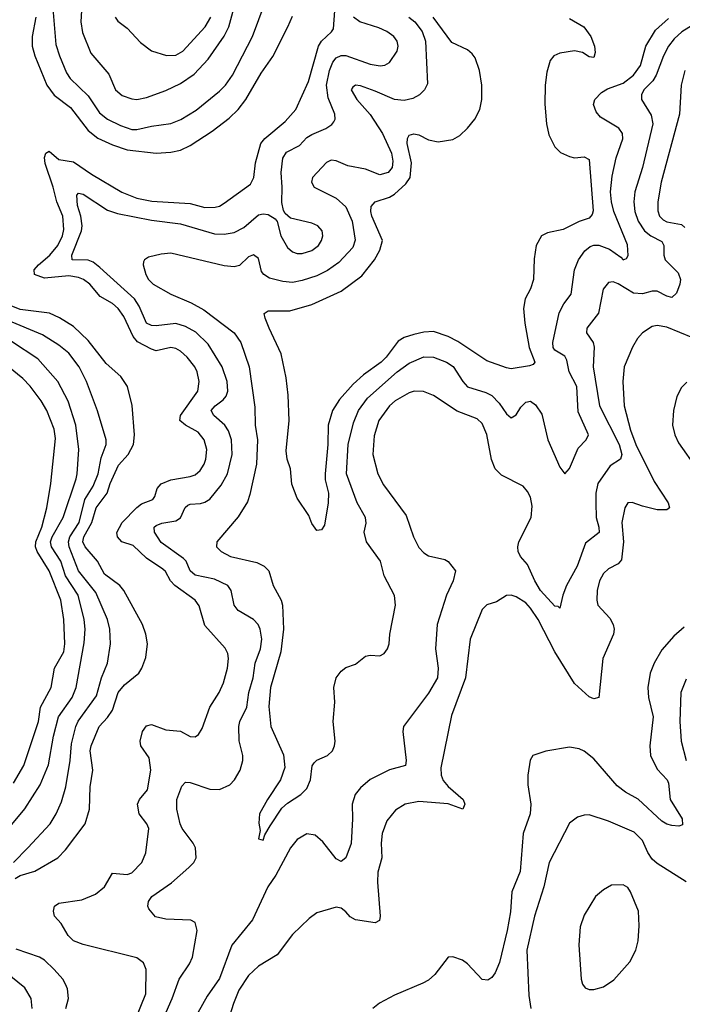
# Model space of a CAD drawing. Header units: inches. Extents: x 1550315 to 1685896, y 510706 to 640504.
# Tile 428 of 452: x 1673528 to 1676254, y 594527 to 598579. Entities that reach past the tile are written whole.
import ezdxf

# ---------------------------------------------------------------- set-up
doc = ezdxf.new("R2010")
doc.units = ezdxf.units.IN
doc.header["$MEASUREMENT"] = 0
doc.layers.add('B6579', color=7, linetype='Continuous')

msp = doc.modelspace()

# ---------------------------------------------------------------- linework, layer by layer
at = {"layer": 'B6579', "color": 5}
for points, elevation in [([(1673787.3, 598690), (1673779.8, 598570), (1673786.7, 598526.7), (1673821.1, 598441.1), (1673895, 598355), (1673923, 598290), (1673950, 598267.2), (1673990, 598253.7), (1674010, 598251.1), (1674050, 598259.3), (1674130, 598287.2), (1674190, 598316.6), (1674245.4, 598354.6), (1674303.8, 598416.2), (1674370, 598511.6), (1674388.7, 598550), (1674418.4, 598661.6)], 560), ([(1673664.6, 598624.6), (1673677.5, 598477.5), (1673691.5, 598430), (1673720.3, 598360.3), (1673736.5, 598336.5), (1673810, 598265.6), (1673856.2, 598196.2), (1673889.2, 598170), (1673943.2, 598143.2), (1673990, 598127.4), (1674010, 598126.5), (1674070, 598141.3), (1674150, 598152.1), (1674191.5, 598168.5), (1674253.8, 598206.2), (1674350, 598285.1), (1674375.3, 598310), (1674403.4, 598350), (1674486.3, 598510), (1674538.3, 598650)], 540), ([(1673983, 594410), (1674046.7, 594570), (1674049, 594670), (1674037, 594697), (1674010, 594717.7), (1673790, 594772.4), (1673750, 594787.9), (1673727.3, 594810), (1673699.2, 594859.2), (1673672.1, 594890), (1673667.3, 594910), (1673671, 594930), (1673690, 594943.2), (1673783.4, 594956.6), (1673839.9, 594980.1), (1673876.6, 595010), (1673910, 595066), (1673970, 595060.5), (1673990, 595067.3), (1674030.6, 595110), (1674047.1, 595150), (1674059.8, 595250), (1674050.8, 595270), (1674020.2, 595310), (1674012.5, 595350), (1674021.4, 595370), (1674053.4, 595410), (1674067.4, 595490), (1674061, 595541), (1674026.9, 595590), (1674024.4, 595610), (1674032.9, 595650), (1674050, 595672.8), (1674070, 595677.6), (1674130, 595656.4), (1674190, 595650.9), (1674230, 595629.2), (1674250, 595627.9), (1674263.3, 595636.7), (1674278.2, 595661.9), (1674310.7, 595750), (1674348.5, 595810), (1674366.4, 595850), (1674383.5, 595910), (1674387, 595950), (1674383.8, 595970), (1674372.9, 595993), (1674290, 596085.3), (1674267.2, 596167.2), (1674250.6, 596190), (1674166.5, 596250), (1674148.9, 596268.9), (1674128.3, 596308.3), (1674117.6, 596317.6), (1674050, 596362.2), (1673994.5, 596414.5), (1673948.4, 596430), (1673930.5, 596450), (1673928.2, 596468.2), (1673949.5, 596510), (1674010, 596571.2), (1674030, 596586.3), (1674075.8, 596604.2), (1674083.9, 596616.1), (1674094.2, 596650), (1674110.7, 596669.3), (1674150, 596685.7), (1674230, 596698.3), (1674250, 596706.4), (1674270, 596723.5), (1674287.1, 596750), (1674293.9, 596770), (1674297.9, 596810), (1674286.6, 596850), (1674261.8, 596881.8), (1674210.6, 596910.6), (1674187.4, 596930), (1674190.4, 596950), (1674260.6, 597050), (1674266.8, 597090), (1674258.1, 597130), (1674249, 597150), (1674216.8, 597190), (1674190, 597214.6), (1674170, 597226), (1674150, 597230.5), (1674090, 597216.4), (1674070, 597222.4), (1674012.8, 597252.8), (1673995.6, 597275.6), (1673956.9, 597356.9), (1673933.2, 597390), (1673910, 597410.4), (1673859.9, 597439.9), (1673816.4, 597490), (1673790.2, 597510.2), (1673770, 597518.4), (1673730, 597524.4), (1673630, 597515.6), (1673589.9, 597530), (1673588.4, 597550), (1673605.3, 597570), (1673652.7, 597610), (1673685.6, 597650), (1673704.3, 597690), (1673710, 597714.8), (1673706.4, 597770), (1673681.2, 597830), (1673666.6, 597890), (1673633.5, 597986.5), (1673630, 598011.3), (1673636.2, 598030), (1673650, 598037.3), (1673690, 598004), (1673750, 597994.2), (1673823.2, 597943.2), (1673948.6, 597868.6), (1674010, 597844.2), (1674072.2, 597832.2), (1674230, 597822.4), (1674290, 597806.3), (1674332.6, 597807.4), (1674350, 597811.4), (1674370, 597824.4), (1674477.5, 597902.5), (1674490.8, 597929.2), (1674498.8, 597990), (1674520.6, 598070), (1674536.3, 598090), (1674620.6, 598159.4), (1674663.9, 598210), (1674716.1, 598323.9), (1674757.9, 598470), (1674770, 598490.1), (1674811.3, 598528.7), (1674818.5, 598541.5), (1674824.3, 598615.7)], 480), ([(1673594.4, 598590), (1673579.7, 598510), (1673579.9, 598470), (1673591.3, 598430), (1673640.1, 598310), (1673670, 598268.6), (1673737.2, 598217.2), (1673810, 598123.1), (1673850, 598091.5), (1673910, 598063.6), (1673970, 598043.7), (1674090, 598030.1), (1674150, 598033.6), (1674190, 598042.2), (1674230, 598061.2), (1674319.7, 598120.3), (1674390, 598173.5), (1674426.5, 598210), (1674458.7, 598250), (1674521.3, 598358.7), (1674570, 598427.9), (1674631.3, 598550), (1674650, 598593.7)], 520), ([(1674111, 594450), (1674156, 594550), (1674184.5, 594630), (1674226.6, 594693.4), (1674239.3, 594720.7), (1674258.8, 594830), (1674250, 594863.7), (1674232.9, 594872.9), (1674130, 594876.8), (1674087.2, 594887.2), (1674060.1, 594920.1), (1674055.6, 594930), (1674058, 594950), (1674071.3, 594970), (1674152.9, 595027.1), (1674224, 595090), (1674245.1, 595110), (1674254.7, 595130), (1674251.7, 595170), (1674241.6, 595190), (1674196.8, 595250), (1674187.9, 595270), (1674174.8, 595330), (1674174, 595370), (1674195.6, 595424.4), (1674210, 595440.9), (1674230, 595440.2), (1674310, 595411.9), (1674350, 595410.2), (1674392.8, 595430), (1674412.2, 595450), (1674435.3, 595490), (1674446, 595530), (1674446.4, 595550), (1674431, 595611), (1674429.9, 595670), (1674434.3, 595690), (1674462.5, 595750), (1674470.8, 595810), (1674488.6, 595870), (1674496.3, 595930), (1674518.9, 595990), (1674524.5, 596030), (1674517.6, 596070), (1674508.9, 596090), (1674490, 596110.7), (1674427.6, 596147.6), (1674410, 596169.7), (1674398.8, 596230), (1674384.7, 596250), (1674330, 596275.8), (1674250, 596292.9), (1674229.3, 596310), (1674212.4, 596350), (1674202.1, 596362.1), (1674110, 596427.6), (1674082.2, 596470), (1674081, 596490), (1674090, 596496.9), (1674113.5, 596506.5), (1674170, 596515.9), (1674190, 596529.3), (1674208.3, 596571.7), (1674219.5, 596580.5), (1674230, 596585.2), (1674272.4, 596587.6), (1674290, 596592.6), (1674310, 596606), (1674356.9, 596663.1), (1674383.7, 596710), (1674402.8, 596790), (1674400.2, 596850), (1674387.2, 596887.2), (1674372.2, 596910), (1674326.5, 596950), (1674315.3, 596970), (1674332.7, 596990), (1674365.8, 597014.2), (1674378, 597030), (1674384.2, 597050), (1674381.4, 597090), (1674361.4, 597150), (1674303.4, 597243.4), (1674252.6, 597292.6), (1674210, 597316.9), (1674170, 597329), (1674090, 597319.6), (1674070, 597320.2), (1674050, 597329.9), (1674020.1, 597400.1), (1674000.2, 597430), (1673858.6, 597558.6), (1673830, 597580.7), (1673810, 597589), (1673743.5, 597590), (1673743.2, 597610), (1673782, 597710), (1673785.7, 597730), (1673779.5, 597770), (1673765.8, 597814.2), (1673763.7, 597856.3), (1673770, 597864.9), (1673790, 597860.2), (1673890, 597795.1), (1673930, 597781.4), (1674070, 597753.4), (1674190, 597738.4), (1674330, 597697), (1674370, 597696.6), (1674410, 597703.5), (1674450, 597723.7), (1674510, 597775.3), (1674530, 597780.1), (1674550, 597777.4), (1674579.6, 597759.6), (1674587.9, 597747.9), (1674602.9, 597690), (1674630, 597642), (1674650, 597623.6), (1674670, 597616.5), (1674690, 597616.9), (1674730, 597628.4), (1674757.6, 597650), (1674769.8, 597670), (1674774.6, 597690), (1674771.8, 597710), (1674755.1, 597730), (1674730, 597740.9), (1674642.7, 597762.7), (1674620.7, 597780.7), (1674613.5, 597793.5), (1674606.5, 597826.5), (1674608.5, 597890), (1674603.9, 597950), (1674610.4, 598009.6), (1674626.2, 598033.8), (1674678.7, 598061.3), (1674710, 598093.5), (1674730, 598107), (1674788.2, 598131.8), (1674812.2, 598147.8), (1674820.8, 598159.2), (1674825.3, 598170), (1674824.6, 598190), (1674796.7, 598256.7), (1674790.7, 598310), (1674802.2, 598370), (1674816.4, 598403.5), (1674830, 598421.5), (1674850, 598431.8), (1674870, 598430.9), (1674970, 598395.3), (1675011.5, 598388.5), (1675030, 598391.4), (1675050, 598402.6), (1675080.3, 598450), (1675084.5, 598470), (1675081.5, 598490), (1675067.1, 598510), (1675038.3, 598530), (1675005, 598545), (1674927.9, 598570), (1674901.7, 598590)], 460), ([(1673921.5, 598590), (1673932.3, 598572.3), (1673970, 598543.7), (1674025, 598485), (1674070.8, 598450.8), (1674132.1, 598432.1), (1674170, 598432.7), (1674199.6, 598450), (1674291.3, 598550), (1674314.7, 598590)], 580), ([(1675129.1, 598589.1), (1675152.9, 598570), (1675183.2, 598530), (1675196.9, 598490), (1675205, 598315), (1675194, 598290), (1675173, 598270), (1675145.1, 598254.9), (1675110, 598246), (1675070, 598250.1), (1674990, 598285.4), (1674930, 598306.2), (1674909.4, 598310), (1674898.2, 598301.8), (1674892.2, 598290), (1674914.5, 598250), (1674970, 598189.3), (1675020.1, 598110), (1675057.3, 598030), (1675063.3, 597996.7), (1675059.9, 597970), (1675043.5, 597950), (1675010, 597940.9), (1674950, 597963.4), (1674877.7, 597977.7), (1674830, 597997.9), (1674810, 598001.4), (1674790, 597991.2), (1674733.3, 597930), (1674727.9, 597910), (1674739.3, 597890), (1674830, 597844.3), (1674869.1, 597809.1), (1674895.3, 597750), (1674908.7, 597671.3), (1674899, 597641), (1674840.5, 597579.5), (1674793.9, 597546.1), (1674750, 597524.6), (1674690, 597505), (1674650, 597497.5), (1674610, 597501.6), (1674555.3, 597515.3), (1674532.1, 597530), (1674522.9, 597542.9), (1674510, 597596), (1674490, 597611.8), (1674470, 597603.5), (1674432.4, 597567.6), (1674410, 597561.9), (1674370, 597566.1), (1674150, 597618.2), (1674110, 597614), (1674058.7, 597601.3), (1674041.2, 597590), (1674038, 597582), (1674036.2, 597570), (1674047.6, 597530), (1674058.5, 597510), (1674078, 597490), (1674149.9, 597449.9), (1674233.4, 597413.4), (1674285.1, 597385.1), (1674410, 597289.8), (1674437.3, 597250), (1674472.2, 597150), (1674495.5, 596984.5), (1674497.5, 596910), (1674506.6, 596850), (1674501.7, 596750), (1674475.6, 596624.4), (1674465, 596595), (1674426.5, 596533.5), (1674339.7, 596430), (1674338, 596410), (1674356.9, 596390), (1674395.8, 596370), (1674504.4, 596344.4), (1674534.4, 596330), (1674552.7, 596310), (1674570.6, 596250), (1674603.9, 596190), (1674609.9, 596170), (1674612.8, 596070), (1674602.1, 595977.9), (1674560.6, 595830), (1674552.7, 595752.7), (1674561.8, 595670), (1674613.5, 595553.5), (1674619, 595501), (1674600.9, 595450), (1674547.9, 595370), (1674515.1, 595310), (1674511.5, 595271.5), (1674518, 595242), (1674510, 595208), (1674530, 595202.7), (1674536.4, 595223.6), (1674558.4, 595261.6), (1674606.6, 595333.4), (1674630, 595354.8), (1674684.9, 595390), (1674710, 595414.7), (1674724.2, 595450), (1674731.5, 595508.5), (1674739.4, 595520.6), (1674750, 595531.9), (1674794.9, 595550), (1674814.9, 595570), (1674823.7, 595590), (1674826, 595610), (1674817.3, 595690), (1674825, 595770), (1674820.1, 595830), (1674830.1, 595870), (1674850, 595897.5), (1674870, 595912.2), (1674910, 595926.9), (1674950, 595959.8), (1674970, 595963.5), (1675010, 595960.7), (1675026.8, 595970), (1675041.6, 595990), (1675048.4, 596010), (1675050.3, 596050), (1675074.3, 596170), (1675070.4, 596209.7), (1675027.6, 596290), (1675012.2, 596350), (1674954.4, 596430), (1674945.8, 596470), (1674953.3, 596506.7), (1674950.7, 596530), (1674915.8, 596590), (1674873.1, 596710), (1674879, 596830), (1674900.8, 596919.2), (1674922.2, 596970), (1674958.4, 597021.6), (1675081, 597130), (1675130, 597165.3), (1675190, 597192.1), (1675230, 597190.5), (1675284, 597170), (1675311.2, 597151.2), (1675350.6, 597090), (1675370, 597068.5), (1675445.3, 597045.3), (1675470, 597032.7), (1675500.1, 597000.1), (1675530, 596957.2), (1675550, 596940.4), (1675570, 596952.3), (1675590, 596983.8), (1675610, 597004.8), (1675630, 597008.4), (1675650, 596994.5), (1675675.5, 596955.5), (1675700.5, 596850), (1675750, 596737), (1675770, 596709.6), (1675790, 596731.5), (1675825, 596815), (1675858.5, 596850), (1675868, 596870), (1675825.6, 596965.6), (1675819.6, 597070), (1675788.2, 597130), (1675778.1, 597178.1), (1675770, 597193.9), (1675730, 597218.9), (1675722.7, 597230), (1675720.6, 597250), (1675747.7, 597372.3), (1675765.9, 597410), (1675796.4, 597450), (1675810.6, 597549.4), (1675827.4, 597590), (1675852.3, 597627.7), (1675874.4, 597645.6), (1675890, 597651.5), (1675910, 597651.4), (1675953.9, 597633.9), (1676001.5, 597601.5), (1676010, 597591.3), (1676024.4, 597595.6), (1676031.3, 597608.7), (1676028.2, 597651.8), (1675972.5, 597790), (1675962.4, 597830), (1675958.7, 597870), (1675964.8, 597935.2), (1675981.5, 598010), (1676008.4, 598088.4), (1676007.7, 598110), (1675992, 598132), (1675917.4, 598177.4), (1675900, 598200), (1675888.5, 598230), (1675894.6, 598250), (1675921, 598279), (1675946, 598294), (1676010, 598317.7), (1676052.5, 598350), (1676082.3, 598390), (1676103.5, 598470), (1676143.9, 598536.1), (1676196.8, 598583.2)], 440), ([(1676310, 598564.5), (1676251.3, 598528.7), (1676219.7, 598500.3), (1676197, 598470), (1676176.6, 598430), (1676146.1, 598350), (1676132.2, 598327.8), (1676095.8, 598290), (1676086, 598270), (1676086.5, 598250), (1676126.1, 598186.1), (1676132.7, 598150), (1676090.1, 597970.1), (1676059, 597870), (1676054.2, 597830), (1676058.9, 597790), (1676072.8, 597750), (1676098.6, 597710), (1676124.8, 597690), (1676170, 597665.6), (1676178, 597650), (1676177.4, 597610), (1676183.6, 597590), (1676236.9, 597536.9), (1676246.6, 597510), (1676244.1, 597490), (1676230, 597452.8), (1676210, 597436.1), (1676190, 597441), (1676150, 597461.7), (1676130, 597462.2), (1676090, 597451), (1676053.6, 597453.6), (1675990, 597491.9), (1675970, 597499.4), (1675950, 597496.8), (1675928.4, 597470), (1675908.6, 597371.4), (1675861.5, 597310), (1675859.6, 597290), (1675887.2, 597250), (1675891.6, 597231.6), (1675887.7, 597150), (1675913.4, 596990), (1675994.2, 596830), (1676005.3, 596790), (1675999.6, 596770), (1675957.6, 596742.4), (1675906.3, 596670), (1675898.1, 596630), (1675897.9, 596590), (1675899.8, 596530), (1675910.8, 596490), (1675911.3, 596468.7), (1675855.7, 596424.3), (1675821.9, 596330), (1675777, 596250), (1675761.8, 596210), (1675750, 596157.2), (1675743.3, 596163.3), (1675730, 596164.8), (1675669.9, 596230), (1675646.5, 596270), (1675616.6, 596336.6), (1675588.7, 596370), (1675578.4, 596390), (1675577.1, 596410), (1675582, 596430), (1675632.7, 596530), (1675636.3, 596576.3), (1675630, 596613.2), (1675617.6, 596637.6), (1675598.6, 596658.6), (1675510, 596704.1), (1675483.4, 596730), (1675468.5, 596768.5), (1675450, 596872), (1675430, 596917.6), (1675410, 596936.2), (1675327.3, 596967.3), (1675230, 597032.8), (1675189.1, 597049.1), (1675150.7, 597050.7), (1675130, 597043.7), (1675072.2, 597010), (1675049.5, 596990), (1675006, 596930), (1674986, 596866), (1674980.9, 596790), (1675001.8, 596710), (1675024.3, 596664.3), (1675118.1, 596538.1), (1675148.6, 596450), (1675170, 596406.5), (1675190, 596384.2), (1675210, 596372.9), (1675277.4, 596357.4), (1675290, 596348.8), (1675320.3, 596310), (1675311.8, 596270), (1675283.2, 596210), (1675245.4, 596090), (1675238.5, 595990), (1675249.4, 595910), (1675246.3, 595870), (1675210, 595806.6), (1675107.4, 595670), (1675104, 595650), (1675118.6, 595530), (1675115.8, 595510), (1675050, 595491.2), (1674970, 595451.6), (1674930, 595417.4), (1674908.7, 595390), (1674895.7, 595350), (1674897.2, 595290), (1674891.2, 595188.8), (1674870, 595129.3), (1674850, 595115.1), (1674830, 595125.4), (1674775, 595195), (1674743.3, 595223.3), (1674710, 595227.7), (1674670, 595205.3), (1674641.7, 595170), (1674582.2, 595057.8), (1674548.8, 595010), (1674485.8, 594874.2), (1674400.4, 594770), (1674350, 594632.3), (1674299.9, 594560.1), (1674230, 594435.1)], 460), ([(1675790, 598583.3), (1675848, 598550), (1675877, 598510), (1675892.1, 598470), (1675895.5, 598444.5), (1675890, 598423.6), (1675870, 598426.6), (1675843.6, 598443.6), (1675810.5, 598450.5), (1675750, 598441.8), (1675725.5, 598430), (1675710, 598411.1), (1675697.1, 598362.9), (1675690.1, 598310), (1675688.1, 598231.9), (1675695.5, 598150), (1675705.3, 598105.3), (1675730, 598055.2), (1675752.3, 598032.3), (1675790, 598015.3), (1675810, 598010.9), (1675850, 598014.2), (1675870, 598003), (1675887.3, 597792.7), (1675883.1, 597776.9), (1675870, 597761.6), (1675830, 597748.4), (1675764.3, 597715.7), (1675698.8, 597701.2), (1675674.9, 597690), (1675652.9, 597650), (1675644.8, 597595.2), (1675642.2, 597510), (1675628.7, 597471.3), (1675606.7, 597430), (1675600.8, 597390), (1675606.3, 597330), (1675624.5, 597230), (1675647.8, 597170), (1675639.8, 597160.2), (1675625.3, 597154.7), (1675550, 597141.6), (1675530, 597145.5), (1675450, 597174.6), (1675330, 597255.1), (1675290, 597274.7), (1675230, 597295.6), (1675190, 597293.5), (1675150, 597284), (1675109.7, 597270.3), (1675084.5, 597255.5), (1675035.2, 597190), (1675015.1, 597170), (1674942.5, 597117.5), (1674900.4, 597079.6), (1674844.1, 597015.9), (1674814.8, 596970), (1674796.8, 596910), (1674795.3, 596830), (1674784.5, 596710), (1674785.3, 596685.3), (1674798.3, 596630), (1674797.4, 596590), (1674781.6, 596498.4), (1674770, 596479), (1674750, 596477.2), (1674730, 596506), (1674717.8, 596537.8), (1674669.7, 596609.7), (1674647.8, 596667.8), (1674642.8, 596730), (1674629.1, 596770), (1674624.2, 596804.2), (1674636.5, 596930), (1674633.1, 597033.1), (1674625, 597105), (1674603.9, 597203.9), (1674553.8, 597310), (1674537.7, 597350), (1674534.5, 597370), (1674550, 597380.3), (1674639, 597381), (1674730, 597406.8), (1674850, 597461.9), (1674935.4, 597524.6), (1674988.2, 597590), (1675009, 597630), (1675021, 597670), (1674977, 597770), (1674972, 597790), (1674974.1, 597810), (1674990.4, 597829.6), (1675050, 597849.2), (1675070, 597861.5), (1675116.9, 597903.1), (1675134.1, 597930), (1675139.5, 597990), (1675121.4, 598070), (1675123, 598090), (1675130, 598103.6), (1675150, 598108.6), (1675170, 598105), (1675210, 598084.5), (1675250, 598075.9), (1675310, 598086.4), (1675338.1, 598101.9), (1675370, 598132.8), (1675399.9, 598170), (1675421.5, 598210), (1675429.1, 598250), (1675429.5, 598310), (1675419.7, 598370), (1675401.4, 598421.4), (1675390, 598438), (1675370, 598454.5), (1675305.5, 598485.5), (1675228.5, 598590)], 420), ([(1676264, 598370), (1676248.9, 598310), (1676241.5, 598190), (1676167.4, 597910), (1676152.5, 597830), (1676152.9, 597792.9), (1676160.1, 597770), (1676174.8, 597754.8), (1676190, 597747.5), (1676250, 597736.6), (1676264.3, 597724.3)], 480), ([(1673510, 595044.2), (1673530, 595056.5), (1673590, 595074.3), (1673685.6, 595130), (1673717.4, 595162.6), (1673798.1, 595270), (1673815.4, 595330), (1673818.5, 595421.5), (1673828.7, 595490), (1673818.8, 595570), (1673821.9, 595590), (1673855.4, 595670), (1673890, 595707.5), (1673910, 595737.7), (1673932.8, 595810), (1673959, 595841), (1674017.7, 595890), (1674031.1, 595910), (1674046.5, 595953.5), (1674053.5, 596010), (1674047.2, 596050), (1674032.9, 596090), (1673957.3, 596230), (1673939.8, 596250), (1673876.5, 596296.5), (1673848.5, 596350), (1673797.2, 596410), (1673788.5, 596430), (1673791.6, 596450), (1673824.8, 596510), (1673842.8, 596570), (1673887.7, 596630), (1673900.4, 596670), (1673934.2, 596745.8), (1673974.9, 596790), (1673997, 596830), (1674001.1, 596870), (1673990.6, 596990.6), (1673971.2, 597070), (1673943.9, 597110), (1673884.6, 597164.6), (1673810, 597259.1), (1673750, 597315.9), (1673692.6, 597352.6), (1673651.5, 597371.5), (1673530, 597386.9), (1673473, 597410)], 520), ([(1673502.8, 595110), (1673561.3, 595170), (1673653.6, 595270), (1673678.3, 595310), (1673699.7, 595360.3), (1673717.8, 595422.2), (1673736.4, 595530), (1673741, 595599), (1673758.8, 595670), (1673768.7, 595691.3), (1673844.4, 595795.6), (1673864.6, 595870), (1673889.9, 595930), (1673902.5, 596010), (1673899.2, 596070), (1673889.9, 596110), (1673842, 596222), (1673769.9, 596310), (1673731.8, 596410), (1673728.9, 596430), (1673735.1, 596450), (1673772.4, 596510), (1673796.2, 596603.8), (1673830, 596658.6), (1673850.6, 596710), (1673864.1, 596775.9), (1673884.7, 596830), (1673884, 596850), (1673848.5, 596968.5), (1673802.8, 597090), (1673772.4, 597150), (1673730, 597206), (1673690, 597239.5), (1673621.6, 597281.6), (1673480.9, 597340.9)], 540), ([(1676350, 597247.7), (1676190, 597313.2), (1676150, 597319.9), (1676130, 597316), (1676090, 597290.8), (1676070, 597267.4), (1676049.2, 597230.8), (1676014.6, 597150), (1676008.4, 597090), (1676014.7, 596990), (1676040.3, 596890), (1676062.9, 596830), (1676138, 596678), (1676195.6, 596590), (1676201.7, 596570), (1676190, 596562.2), (1676150, 596561.9), (1676090, 596576.2), (1676047.5, 596592.5), (1676029.1, 596590.9), (1676016.8, 596570), (1676005.5, 596510), (1676011.8, 596430), (1676003.3, 596356.6), (1675990, 596339), (1675950, 596319.5), (1675930, 596300.3), (1675913.7, 596270), (1675903, 596230), (1675901.5, 596190), (1675906.2, 596170), (1675955.6, 596115.6), (1675969.4, 596090), (1675973.7, 596070), (1675970.1, 596050), (1675927.3, 595950), (1675910.8, 595789.2), (1675890, 595783.5), (1675870, 595792.4), (1675810, 595847.3), (1675730, 595977.8), (1675661.1, 596110), (1675630, 596157), (1675610, 596178.3), (1675570, 596204.2), (1675550, 596210.8), (1675530.2, 596209.8), (1675490, 596183.5), (1675450, 596171.1), (1675430, 596151.5), (1675380.5, 596030), (1675362.1, 595870), (1675305, 595715), (1675260.6, 595499.4), (1675262.2, 595470), (1675270, 595448.2), (1675290, 595423), (1675352.3, 595370), (1675359.6, 595350), (1675350.4, 595330), (1675291.3, 595351.3), (1675170, 595361.3), (1675114.4, 595350), (1675074.1, 595325.9), (1675038.3, 595281.6), (1675019.8, 595230), (1675014.6, 595190), (1675017.6, 595130), (1675000.8, 595070), (1675000.1, 595030), (1675011.5, 594890), (1675008.1, 594871.9), (1674990, 594862.5), (1674910, 594874.6), (1674887.1, 594887.1), (1674870, 594907.8), (1674850, 594923), (1674830, 594926), (1674750, 594903.6), (1674719.6, 594880.4), (1674650, 594813.3), (1674587.2, 594730), (1674510, 594683.5), (1674470, 594645.6), (1674430, 594584.4), (1674408.2, 594530), (1674376.1, 594430)], 480), ([(1673364.2, 595110), (1673549.2, 595330.8), (1673612.8, 595430), (1673647.3, 595512.7), (1673667.2, 595630), (1673687.5, 595710), (1673744.5, 595790), (1673760.2, 595830), (1673793.9, 596014), (1673797.9, 596070), (1673793.9, 596110), (1673768.8, 596210), (1673716.9, 596290), (1673698.2, 596350), (1673659.5, 596410), (1673655.5, 596430), (1673662, 596450), (1673707.6, 596530), (1673760.2, 596690), (1673765.2, 596710), (1673771, 596810), (1673759, 596910), (1673728.4, 597008.4), (1673685.5, 597090), (1673603, 597183), (1673494.7, 597254.7)], 560), ([(1673502.9, 595437.1), (1673544.8, 595510), (1673606, 595690), (1673614.5, 595750), (1673657.2, 595830), (1673671.9, 595910), (1673710, 595977.6), (1673713.7, 596010), (1673709.9, 596109.9), (1673698.1, 596190), (1673650.2, 596310.2), (1673599.6, 596390), (1673593.1, 596410), (1673595, 596430), (1673619.5, 596490), (1673639.4, 596570), (1673655.8, 596670), (1673675.6, 596855.6), (1673670, 596893.3), (1673639.4, 596970), (1673616.6, 597010), (1673571.3, 597071.3), (1673541.8, 597101.8), (1673482.9, 597150)], 580), ([(1676272.4, 597087.6), (1676250, 597065.6), (1676231.4, 597028.6), (1676217.9, 596970), (1676214, 596910), (1676222.3, 596870), (1676237.7, 596837.7), (1676313.7, 596730)], 520), ([(1676261.4, 596078.6), (1676218.7, 596041.3), (1676170, 595985.6), (1676138.5, 595930), (1676122, 595890), (1676111.3, 595830), (1676114.7, 595790), (1676133.4, 595710), (1676119.8, 595590), (1676123.3, 595550), (1676150, 595494.6), (1676190.8, 595450), (1676197.2, 595437.2), (1676203.6, 595370), (1676252.5, 595290), (1676254.6, 595265.4), (1676239.6, 595260.4), (1676210, 595263), (1676190, 595268.5), (1676170, 595280.6), (1676071.5, 595371.5), (1676020, 595400), (1675985.3, 595425.3), (1675890, 595536.4), (1675850, 595568.5), (1675830, 595578.2), (1675790, 595585.5), (1675691.8, 595568.2), (1675639.1, 595550), (1675628.2, 595531.8), (1675618, 595470), (1675618.3, 595430), (1675630.8, 595350), (1675628.1, 595310), (1675598.9, 595230), (1675586.4, 595073.6), (1675552.7, 594990), (1675547.3, 594907.3), (1675533.7, 594830), (1675501.6, 594698.4), (1675484.3, 594655.7), (1675470, 594636.8), (1675453.3, 594626.7), (1675430, 594628.9), (1675370, 594693.6), (1675350, 594707.9), (1675310, 594722.4), (1675290, 594720.9), (1675235.2, 594650), (1675210, 594626.6), (1675186.9, 594613.1), (1675070, 594564.8), (1675008.9, 594531.1), (1674980.9, 594510)], 520), ([(1676270, 595865.4), (1676247.1, 595810), (1676243.9, 595690), (1676249.6, 595609.6), (1676270.2, 595530)], 540), ([(1676270, 595030.8), (1676150, 595106.6), (1676130, 595123.5), (1676111.7, 595151.7), (1676090, 595200.4), (1676055.5, 595235.5), (1675950, 595280.9), (1675870, 595306), (1675850, 595305.4), (1675823.2, 595296.8), (1675790, 595271.5), (1675706, 595110), (1675683.7, 595010), (1675645.4, 594890), (1675613.7, 594750), (1675622.4, 594562.4), (1675630.1, 594510)], 540), ([(1673718.3, 594510), (1673729, 594550), (1673724.6, 594590), (1673716.8, 594610), (1673705.5, 594630), (1673670.6, 594670), (1673630, 594707.9), (1673610, 594720.7), (1673514.3, 594754.3)], 520), ([(1673579.5, 594510), (1673575.3, 594550), (1673550, 594594.6), (1673470, 594659.2)], 540)]:
    msp.add_lwpolyline(points, dxfattribs=dict(at, elevation=elevation))
at = {"layer": 'B6579', "color": 5, "elevation": 560}
msp.add_lwpolyline([(1676010, 595018), (1675963, 595017), (1675930, 594998), (1675896.4, 594970), (1675850, 594893.2), (1675834.2, 594845.8), (1675828.6, 594771.4), (1675837.3, 594630), (1675842.8, 594610), (1675854.4, 594594.4), (1675870, 594587.3), (1675890, 594587.7), (1675930, 594599.1), (1675972.7, 594627.3), (1676038.3, 594701.7), (1676062, 594750), (1676071.5, 594788.5), (1676076.9, 594850), (1676073.5, 594910), (1676040.4, 594990), (1676030, 595007.3)], close=True, dxfattribs=at)

doc.saveas('drawing.dxf')
